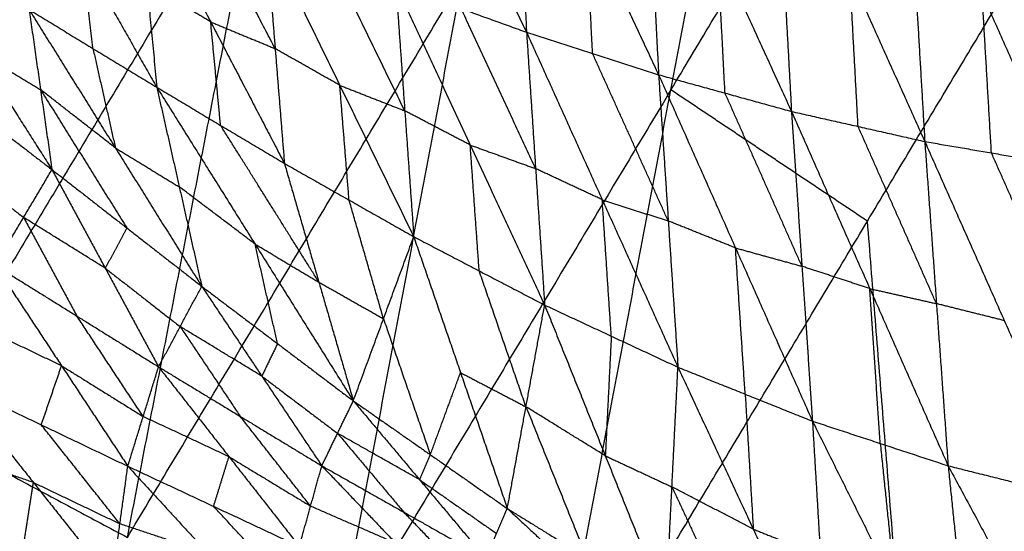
# Model space of a CAD drawing. Header units: millimetres. Extents: x -106 to 110, y -96 to 120.
# Tile 285 of 656: x -78.34 to -71.66, y 54.45 to 57.92. Entities that reach past the tile are written whole.
import ezdxf

# ---------------------------------------------------------------- set-up
doc = ezdxf.new("R2010")
doc.units = ezdxf.units.MM
doc.header["$MEASUREMENT"] = 0
doc.layers.add('Default', color=7, linetype='Continuous', true_color=0x000000)

msp = doc.modelspace()

# ---------------------------------------------------------------- linework, layer by layer
at = {"layer": 'Default'}
for points in [[(-80.485, 55.9478, 9.1165), (-78.1308, 59.8755, 9.1165), (-75.7767, 63.8032, 9.1165)], [(-77.6098, 54.411, 7.9444), (-76.6932, 59.1071, 8.5305), (-75.7767, 63.8032, 9.1165)], [(-77.6098, 54.411, 7.9444), (-75.3378, 58.2015, 7.9444), (-73.0659, 61.992, 7.9444)], [(-74.783, 52.9001, 6.9532), (-73.9245, 57.446, 7.4488), (-73.0659, 61.992, 7.9444)], [(-73.9245, 57.446, 7.4488), (-72.8289, 59.2738, 7.4488), (-71.7334, 61.1016, 7.4488)], [(-74.783, 52.9001, 6.9532), (-72.5919, 56.5557, 6.9532), (-70.4009, 60.2112, 6.9532)], [(-79.0474, 55.1794, 8.5305), (-78.5891, 57.5275, 8.8235), (-78.1308, 59.8755, 9.1165)], [(-75.8736, 59.8262, 3.2618), (-75.3885, 58.8316, 3.0454), (-74.9034, 57.8371, 2.8289)], [(-74.9933, 59.6472, 2.7765), (-74.9484, 58.7421, 2.8027), (-74.9034, 57.8371, 2.8289)], [(-74.9933, 59.6472, 2.7765), (-74.5007, 58.598, 2.5787), (-74.008, 57.5487, 2.381)], [(-74.1084, 59.4899, 2.3179), (-74.0582, 58.5193, 2.3494), (-74.008, 57.5487, 2.381)], [(-74.1084, 59.4899, 2.3179), (-73.6079, 58.395, 2.1411), (-73.1073, 57.3001, 1.9643)], [(-73.2196, 59.3576, 1.8904), (-73.1634, 58.3289, 1.9273), (-73.1073, 57.3001, 1.9643)], [(-73.2196, 59.3576, 1.8904), (-72.7115, 58.2267, 1.7368), (-72.2034, 57.0959, 1.5833)], [(-78.4205, 59.2371, 4.8438), (-77.9154, 58.3505, 4.7622), (-77.4103, 57.4638, 4.6806)], [(-72.33, 59.2525, 1.4993), (-72.2667, 58.1742, 1.5413), (-72.2034, 57.0959, 1.5833)], [(-72.33, 59.2525, 1.4993), (-71.8147, 58.097, 1.3702), (-71.2994, 56.9414, 1.2411)], [(-76.6932, 59.1071, 8.5305), (-77.8703, 57.1433, 8.5305), (-79.0474, 55.1794, 8.5305)], [(-77.5442, 58.8662, 4.3138), (-77.4773, 58.165, 4.4972), (-77.4103, 57.4638, 4.6806)], [(-77.5442, 58.8662, 4.3138), (-77.0447, 57.9069, 4.2665), (-76.5451, 56.9476, 4.2192)], [(-76.6078, 57.7256, 4.0096), (-76.8576, 58.2053, 4.0332), (-77.1074, 58.6849, 4.0569)], [(-74.4557, 57.6929, 2.6049), (-74.4782, 58.1454, 2.5918), (-74.5007, 58.598, 2.5787)], [(-79.1453, 58.5146, 5.6516), (-78.6331, 57.7101, 5.7016), (-78.1209, 56.9055, 5.7516)], [(-76.6705, 58.5036, 3.8), (-76.6078, 57.7256, 4.0096), (-76.5451, 56.9476, 4.2192)], [(-76.6705, 58.5036, 3.8), (-76.1694, 57.4771, 3.7867), (-75.6682, 56.4506, 3.7735)], [(-77.8432, 57.727, 4.9198), (-77.8793, 58.0387, 4.841), (-77.9154, 58.3505, 4.7622)], [(-73.5577, 57.4244, 2.1726), (-73.5828, 57.9097, 2.1569), (-73.6079, 58.395, 2.1411)], [(-75.7289, 57.304, 3.5381), (-75.9794, 57.8172, 3.5448), (-76.23, 58.3305, 3.5514)], [(-72.6554, 57.198, 1.7738), (-72.6834, 57.7124, 1.7553), (-72.7115, 58.2267, 1.7368)], [(-77.0447, 57.9069, 4.2665), (-77.261, 58.036, 4.3819), (-77.4773, 58.165, 4.4972)], [(-76.1964, 53.6555, 7.4488), (-75.7671, 55.9285, 7.6966), (-75.3378, 58.2015, 7.9444)], [(-75.7895, 58.1573, 3.3028), (-75.7289, 57.304, 3.5381), (-75.6682, 56.4506, 3.7735)], [(-75.7895, 58.1573, 3.3028), (-75.3465, 57.9972, 3.0658), (-74.9034, 57.8371, 2.8289)], [(-75.7895, 58.1573, 3.3028), (-75.2851, 57.0721, 3.3256), (-74.7806, 55.9869, 3.3485)], [(-71.7514, 57.0187, 1.4122), (-71.783, 57.5578, 1.3912), (-71.8147, 58.097, 1.3702)], [(-78.276, 57.9902, 5.159), (-78.1985, 57.4479, 5.4553), (-78.1209, 56.9055, 5.7516)], [(-78.276, 57.9902, 5.159), (-77.8432, 57.727, 4.9198), (-77.4103, 57.4638, 4.6806)], [(-78.276, 57.9902, 5.159), (-77.6907, 57.0519, 5.2229), (-77.1054, 56.1136, 5.2868)], [(-74.842, 56.912, 3.0887), (-75.0943, 57.4546, 3.0773), (-75.3465, 57.9972, 3.0658)], [(-76.9777, 57.2057, 4.4499), (-77.0112, 57.5563, 4.3582), (-77.0447, 57.9069, 4.2665)], [(-77.0447, 57.9069, 4.2665), (-76.8262, 57.8163, 4.1381), (-76.6078, 57.7256, 4.0096)], [(-74.9034, 57.8371, 2.8289), (-74.842, 56.912, 3.0887), (-74.7806, 55.9869, 3.3485)], [(-74.9034, 57.8371, 2.8289), (-74.4557, 57.6929, 2.6049), (-74.008, 57.5487, 2.381)], [(-74.9034, 57.8371, 2.8289), (-74.3902, 56.7012, 2.8873), (-73.8769, 55.5654, 2.9456)], [(-79.1427, 57.6924, 6.2416), (-78.6318, 57.299, 5.9966), (-78.1209, 56.9055, 5.7516)], [(-78.6331, 57.7101, 5.7016), (-78.4158, 57.579, 5.5785), (-78.1985, 57.4479, 5.4553)], [(-77.8432, 57.727, 4.9198), (-77.7669, 57.3895, 5.0714), (-77.6907, 57.0519, 5.2229)], [(-76.1694, 57.4771, 3.7867), (-76.3886, 57.6014, 3.8982), (-76.6078, 57.7256, 4.0096)], [(-73.9424, 56.5571, 2.6633), (-74.1991, 57.125, 2.6341), (-74.4557, 57.6929, 2.6049)], [(-74.008, 57.5487, 2.381), (-73.9424, 56.5571, 2.6633), (-73.8769, 55.5654, 2.9456)], [(-74.008, 57.5487, 2.381), (-73.5577, 57.4244, 2.1726), (-73.1073, 57.3001, 1.9643)], [(-74.008, 57.5487, 2.381), (-73.4865, 56.3742, 2.4758), (-72.9651, 55.1997, 2.5707)], [(-76.1067, 56.6991, 3.9964), (-76.138, 57.0881, 3.8915), (-76.1694, 57.4771, 3.7867)], [(-76.1694, 57.4771, 3.7867), (-75.9491, 57.3905, 3.6624), (-75.7289, 57.304, 3.5381)], [(-78.1985, 57.4479, 5.4553), (-77.9058, 56.9787, 5.4873), (-77.6131, 56.5096, 5.5192)], [(-77.6907, 57.0519, 5.2229), (-77.9446, 57.2499, 5.3391), (-78.1985, 57.4479, 5.4553)], [(-77.4103, 57.4638, 4.6806), (-77.2578, 56.7887, 4.9837), (-77.1054, 56.1136, 5.2868)], [(-77.4103, 57.4638, 4.6806), (-76.9777, 57.2057, 4.4499), (-76.5451, 56.9476, 4.2192)], [(-77.4103, 57.4638, 4.6806), (-76.744, 56.4004, 4.762), (-76.0778, 55.3371, 4.8434)], [(-73.9245, 57.446, 7.4488), (-75.0604, 55.5508, 7.4488), (-76.1964, 53.6555, 7.4488)], [(-72.5919, 56.5557, 6.9532), (-73.2582, 57.0008, 7.201), (-73.9245, 57.446, 7.4488)], [(-73.0362, 56.2499, 2.2675), (-73.2969, 56.8372, 2.2201), (-73.5577, 57.4244, 2.1726)], [(-75.2851, 57.0721, 3.3256), (-75.507, 57.188, 3.4319), (-75.7289, 57.304, 3.5381)], [(-73.1073, 57.3001, 1.9643), (-73.0362, 56.2499, 2.2675), (-72.9651, 55.1997, 2.5707)], [(-73.1073, 57.3001, 1.9643), (-72.6554, 57.198, 1.7738), (-72.2034, 57.0959, 1.5833)], [(-73.1073, 57.3001, 1.9643), (-72.5762, 56.0985, 2.0952), (-72.0451, 54.897, 2.2261)], [(-76.3114, 56.1424, 4.5313), (-76.6445, 56.674, 4.4906), (-76.9777, 57.2057, 4.4499)], [(-72.1243, 55.9964, 1.9047), (-72.3898, 56.5972, 1.8392), (-72.6554, 57.198, 1.7738)], [(-72.2034, 57.0959, 1.5833), (-72.1243, 55.9964, 1.9047), (-72.0451, 54.897, 2.2261)], [(-72.2034, 57.0959, 1.5833), (-71.7514, 57.0187, 1.4122), (-71.2994, 56.9414, 1.2411)], [(-72.2034, 57.0959, 1.5833), (-71.6642, 55.8813, 1.7494), (-71.1249, 54.6666, 1.9156)], [(-77.6907, 57.0519, 5.2229), (-77.4743, 56.9203, 5.1033), (-77.2578, 56.7887, 4.9837)], [(-75.2244, 56.2187, 3.561), (-75.2547, 56.6454, 3.4433), (-75.2851, 57.0721, 3.3256)], [(-75.2851, 57.0721, 3.3256), (-75.0636, 56.992, 3.2072), (-74.842, 56.912, 3.0887)], [(-71.2121, 55.804, 1.5783), (-71.4818, 56.4114, 1.4953), (-71.7514, 57.0187, 1.4122)], [(-78.824, 56.9744, 5.6095), (-78.5686, 56.7777, 5.487), (-78.3131, 56.581, 5.3645)], [(-76.5451, 56.9476, 4.2192), (-76.3114, 56.1424, 4.5313), (-76.0778, 55.3371, 4.8434)], [(-76.5451, 56.9476, 4.2192), (-76.1067, 56.6991, 3.9964), (-75.6682, 56.4506, 3.7735)], [(-78.5053, 56.2564, 4.9774), (-78.3131, 56.581, 5.3645), (-78.1209, 56.9055, 5.7516)], [(-78.1209, 56.9055, 5.7516), (-77.7595, 56.2366, 5.1855), (-77.3981, 55.5677, 4.6194)], [(-78.1209, 56.9055, 5.7516), (-77.6131, 56.5096, 5.5192), (-77.1054, 56.1136, 5.2868)], [(-74.3902, 56.7012, 2.8873), (-74.6161, 56.8066, 2.988), (-74.842, 56.912, 3.0887)], [(-76.744, 56.4004, 4.762), (-77.0009, 56.5946, 4.8729), (-77.2578, 56.7887, 4.9837)], [(-75.873, 55.8939, 4.3085), (-75.9898, 56.2965, 4.1524), (-76.1067, 56.6991, 3.9964)], [(-74.3288, 55.7762, 3.147), (-74.3595, 56.2387, 3.0172), (-74.3902, 56.7012, 2.8873)], [(-74.3902, 56.7012, 2.8873), (-74.1663, 56.6292, 2.7753), (-73.9424, 56.5571, 2.6633)], [(-78.3131, 56.581, 5.3645), (-78.1324, 56.2465, 5.0815), (-77.9517, 55.9121, 4.7984)], [(-77.7595, 56.2366, 5.1855), (-78.0363, 56.4088, 5.275), (-78.3131, 56.581, 5.3645)], [(-73.4865, 56.3742, 2.4758), (-73.7145, 56.4656, 2.5696), (-73.9424, 56.5571, 2.6633)], [(-72.1872, 51.5126, 6.2709), (-72.3896, 54.0341, 6.612), (-72.5919, 56.5557, 6.9532)], [(-77.6131, 56.5096, 5.5192), (-77.6863, 56.3731, 5.3524), (-77.7595, 56.2366, 5.1855)], [(-76.0778, 55.3371, 4.8434), (-75.873, 55.8939, 4.3085), (-75.6682, 56.4506, 3.7735)], [(-75.6682, 56.4506, 3.7735), (-75.3509, 55.5288, 4.099), (-75.0336, 54.6069, 4.4245)], [(-75.6682, 56.4506, 3.7735), (-75.2244, 56.2187, 3.561), (-74.7806, 55.9869, 3.3485)], [(-76.5916, 55.7254, 5.0651), (-76.6678, 56.0629, 4.9136), (-76.744, 56.4004, 4.762)], [(-76.744, 56.4004, 4.762), (-76.5277, 56.2714, 4.6467), (-76.3114, 56.1424, 4.5313)], [(-73.421, 55.3825, 2.7581), (-73.4538, 55.8784, 2.617), (-73.4865, 56.3742, 2.4758)], [(-73.4865, 56.3742, 2.4758), (-73.2614, 56.3121, 2.3717), (-73.0362, 56.2499, 2.2675)], [(-78.5053, 56.2564, 4.9774), (-78.056, 55.5752, 4.5279), (-77.6067, 54.8939, 4.0784)], [(-78.5053, 56.2564, 4.9774), (-77.9517, 55.9121, 4.7984), (-77.3981, 55.5677, 4.6194)], [(-77.7595, 56.2366, 5.1855), (-77.5056, 56.0386, 5.0693), (-77.2517, 55.8407, 4.9531)], [(-74.9071, 55.2969, 3.8865), (-75.0658, 55.7578, 3.7237), (-75.2244, 56.2187, 3.561)], [(-72.5762, 56.0985, 2.0952), (-72.8062, 56.1742, 2.1813), (-73.0362, 56.2499, 2.2675)], [(-76.3114, 56.1424, 4.5313), (-76.0922, 56.0181, 4.4199), (-75.873, 55.8939, 4.3085)], [(-77.3981, 55.5677, 4.6194), (-77.2517, 55.8407, 4.9531), (-77.1054, 56.1136, 5.2868)], [(-77.1054, 56.1136, 5.2868), (-76.6984, 55.505, 4.7866), (-76.2914, 54.8965, 4.2863)], [(-77.1054, 56.1136, 5.2868), (-76.5916, 55.7254, 5.0651), (-76.0778, 55.3371, 4.8434)], [(-72.5051, 55.0483, 2.3984), (-72.5407, 55.5734, 2.2468), (-72.5762, 56.0985, 2.0952)], [(-72.5762, 56.0985, 2.0952), (-72.3503, 56.0475, 1.9999), (-72.1243, 55.9964, 1.9047)], [(-80.485, 55.9478, 9.1165), (-79.0474, 55.1794, 8.5305), (-77.6098, 54.411, 7.9444)], [(-75.0336, 54.6069, 4.4245), (-74.9071, 55.2969, 3.8865), (-74.7806, 55.9869, 3.3485)], [(-74.7806, 55.9869, 3.3485), (-74.3693, 54.9644, 3.6882), (-73.958, 53.942, 4.0279)], [(-74.7806, 55.9869, 3.3485), (-74.3288, 55.7762, 3.147), (-73.8769, 55.5654, 2.9456)], [(-71.6642, 55.8813, 1.7494), (-71.8942, 55.9388, 1.8271), (-72.1243, 55.9964, 1.9047)], [(-77.5024, 55.2308, 4.3489), (-77.7271, 55.5715, 4.5736), (-77.9517, 55.9121, 4.7984)], [(-75.873, 55.8939, 4.3085), (-75.7144, 55.4329, 4.4712), (-75.5557, 54.972, 4.6339)], [(-78.056, 55.5752, 4.5279), (-78.3493, 55.7155, 4.5954), (-78.6426, 55.8559, 4.663)], [(-77.2517, 55.8407, 4.9531), (-77.0482, 55.5364, 4.703), (-76.8447, 55.2321, 4.4529)], [(-76.6984, 55.505, 4.7866), (-76.975, 55.6728, 4.8698), (-77.2517, 55.8407, 4.9531)], [(-74.3288, 55.7762, 3.147), (-74.349, 55.3703, 3.4176), (-74.3693, 54.9644, 3.6882)], [(-76.5916, 55.7254, 5.0651), (-76.645, 55.6152, 4.9258), (-76.6984, 55.505, 4.7866)], [(-78.1933, 55.1746, 4.2135), (-78.1247, 55.3749, 4.3707), (-78.056, 55.5752, 4.5279)], [(-78.056, 55.5752, 4.5279), (-77.7792, 55.403, 4.4384), (-77.5024, 55.2308, 4.3489)], [(-77.6067, 54.8939, 4.0784), (-77.5024, 55.2308, 4.3489), (-77.3981, 55.5677, 4.6194)], [(-77.3981, 55.5677, 4.6194), (-76.9209, 54.9588, 4.2273), (-76.4436, 54.3498, 3.8351)], [(-77.3981, 55.5677, 4.6194), (-76.8447, 55.2321, 4.4529), (-76.2914, 54.8965, 4.2863)], [(-73.958, 53.942, 4.0279), (-73.9175, 54.7537, 3.4868), (-73.8769, 55.5654, 2.9456)], [(-73.8769, 55.5654, 2.9456), (-73.421, 55.3825, 2.7581), (-72.9651, 55.1997, 2.5707)], [(-73.8769, 55.5654, 2.9456), (-73.3662, 54.4673, 3.3021), (-72.8556, 53.3691, 3.6585)], [(-76.6984, 55.505, 4.7866), (-76.4415, 55.3109, 4.6757), (-76.1846, 55.1168, 4.5649)], [(-75.5557, 54.972, 4.6339), (-75.4533, 55.2504, 4.3665), (-75.3509, 55.5288, 4.099)], [(-75.3509, 55.5288, 4.099), (-75.129, 55.4128, 3.9927), (-74.9071, 55.2969, 3.8865)], [(-78.7799, 55.4553, 4.3486), (-78.247, 54.7839, 4.0264), (-77.7141, 54.1125, 3.7042)], [(-78.7799, 55.4553, 4.3486), (-78.1933, 55.1746, 4.2135), (-77.6067, 54.8939, 4.0784)], [(-73.421, 55.3825, 2.7581), (-73.3936, 54.9249, 3.0301), (-73.3662, 54.4673, 3.3021)], [(-76.2914, 54.8965, 4.2863), (-76.1846, 55.1168, 4.5649), (-76.0778, 55.3371, 4.8434)], [(-76.0778, 55.3371, 4.8434), (-75.6288, 54.8028, 4.4102), (-75.1799, 54.2685, 3.9769)], [(-76.0778, 55.3371, 4.8434), (-75.5557, 54.972, 4.6339), (-75.0336, 54.6069, 4.4245)], [(-74.9071, 55.2969, 3.8865), (-74.7015, 54.7857, 4.0563), (-74.4958, 54.2745, 4.2262)], [(-74.3693, 54.9644, 3.6882), (-74.6382, 55.1307, 3.7873), (-74.9071, 55.2969, 3.8865)], [(-76.9209, 54.9588, 4.2273), (-77.2116, 55.0948, 4.2881), (-77.5024, 55.2308, 4.3489)], [(-76.3675, 54.6231, 4.0607), (-76.6061, 54.9276, 4.2568), (-76.8447, 55.2321, 4.4529)], [(-77.6604, 54.5032, 3.8913), (-77.9268, 54.8389, 4.0524), (-78.1933, 55.1746, 4.2135)], [(-72.9651, 55.1997, 2.5707), (-72.9103, 54.2844, 3.1146), (-72.8556, 53.3691, 3.6585)], [(-72.9651, 55.1997, 2.5707), (-72.5051, 55.0483, 2.3984), (-72.0451, 54.897, 2.2261)], [(-72.9651, 55.1997, 2.5707), (-72.4049, 54.0756, 2.9614), (-71.8448, 52.9515, 3.3521)], [(-69.9962, 55.1682, 6.2709), (-71.0917, 53.3404, 6.2709), (-72.1872, 51.5126, 6.2709)], [(-76.1846, 55.1168, 4.5649), (-75.9601, 54.8496, 4.3482), (-75.7356, 54.5825, 4.1316)], [(-75.6288, 54.8028, 4.4102), (-75.9067, 54.9598, 4.4875), (-76.1846, 55.1168, 4.5649)], [(-72.5051, 55.0483, 2.3984), (-72.455, 54.562, 2.6799), (-72.4049, 54.0756, 2.9614)], [(-78.247, 54.7839, 4.0264), (-78.5494, 54.8874, 4.0777), (-78.8518, 54.9909, 4.129)], [(-77.0252, 54.6219, 3.9567), (-76.973, 54.7903, 4.092), (-76.9209, 54.9588, 4.2273)], [(-76.9209, 54.9588, 4.2273), (-76.6442, 54.7909, 4.144), (-76.3675, 54.6231, 4.0607)], [(-75.5557, 54.972, 4.6339), (-75.5923, 54.8874, 4.522), (-75.6288, 54.8028, 4.4102)], [(-74.3693, 54.9644, 3.6882), (-74.1434, 54.8591, 3.5875), (-73.9175, 54.7537, 3.4868)], [(-77.7141, 54.1125, 3.7042), (-77.6604, 54.5032, 3.8913), (-77.6067, 54.8939, 4.0784)], [(-77.6067, 54.8939, 4.0784), (-77.0638, 54.3037, 3.8024), (-76.521, 53.7135, 3.5264)], [(-77.6067, 54.8939, 4.0784), (-77.0252, 54.6219, 3.9567), (-76.4436, 54.3498, 3.8351)], [(-76.4436, 54.3498, 3.8351), (-76.3675, 54.6231, 4.0607), (-76.2914, 54.8965, 4.2863)], [(-76.2914, 54.8965, 4.2863), (-75.788, 54.3701, 3.9502), (-75.2846, 53.8437, 3.6141)], [(-76.2914, 54.8965, 4.2863), (-75.7356, 54.5825, 4.1316), (-75.1799, 54.2685, 3.9769)], [(-72.0451, 54.897, 2.2261), (-71.945, 53.9242, 2.7891), (-71.8448, 52.9515, 3.3521)], [(-72.0451, 54.897, 2.2261), (-71.585, 54.7818, 2.0708), (-71.1249, 54.6666, 1.9156)], [(-72.0451, 54.897, 2.2261), (-71.4388, 53.7707, 2.6507), (-70.8324, 52.6444, 3.0754)], [(-78.3189, 54.3195, 3.8068), (-78.2829, 54.5517, 3.9166), (-78.247, 54.7839, 4.0264)], [(-78.247, 54.7839, 4.0264), (-77.9537, 54.6436, 3.9588), (-77.6604, 54.5032, 3.8913)], [(-75.6288, 54.8028, 4.4102), (-75.3678, 54.6203, 4.3054), (-75.1068, 54.4377, 4.2007)], [(-73.9175, 54.7537, 3.4868), (-73.6621, 54.2046, 3.665), (-73.4068, 53.6555, 3.8432)], [(-73.3662, 54.4673, 3.3021), (-73.6418, 54.6105, 3.3944), (-73.9175, 54.7537, 3.4868)], [(-76.4823, 54.0317, 3.6808), (-76.7537, 54.3268, 3.8188), (-77.0252, 54.6219, 3.9567)], [(-75.788, 54.3701, 3.9502), (-76.0777, 54.4966, 4.0055), (-76.3675, 54.6231, 4.0607)], [(-75.1799, 54.2685, 3.9769), (-75.1068, 54.4377, 4.2007), (-75.0336, 54.6069, 4.4245)], [(-75.0336, 54.6069, 4.4245), (-74.5449, 54.1541, 4.0553), (-74.0561, 53.7014, 3.6862)], [(-75.0336, 54.6069, 4.4245), (-74.4958, 54.2745, 4.2262), (-73.958, 53.942, 4.0279)], [(-75.2322, 54.0561, 3.7955), (-75.4839, 54.3193, 3.9635), (-75.7356, 54.5825, 4.1316)], [(-78.9237, 54.5266, 3.9094), (-78.3217, 53.9132, 3.7094), (-77.7196, 53.2998, 3.5094)], [(-78.9237, 54.5266, 3.9094), (-78.3189, 54.3195, 3.8068), (-77.7141, 54.1125, 3.7042)], [(-77.0638, 54.3037, 3.8024), (-77.3621, 54.4035, 3.8468), (-77.6604, 54.5032, 3.8913)], [(-73.3662, 54.4673, 3.3021), (-73.1383, 54.3758, 3.2083), (-72.9103, 54.2844, 3.1146)]]:
    msp.add_open_spline(points, degree=2, dxfattribs=at)

doc.saveas('drawing.dxf')
